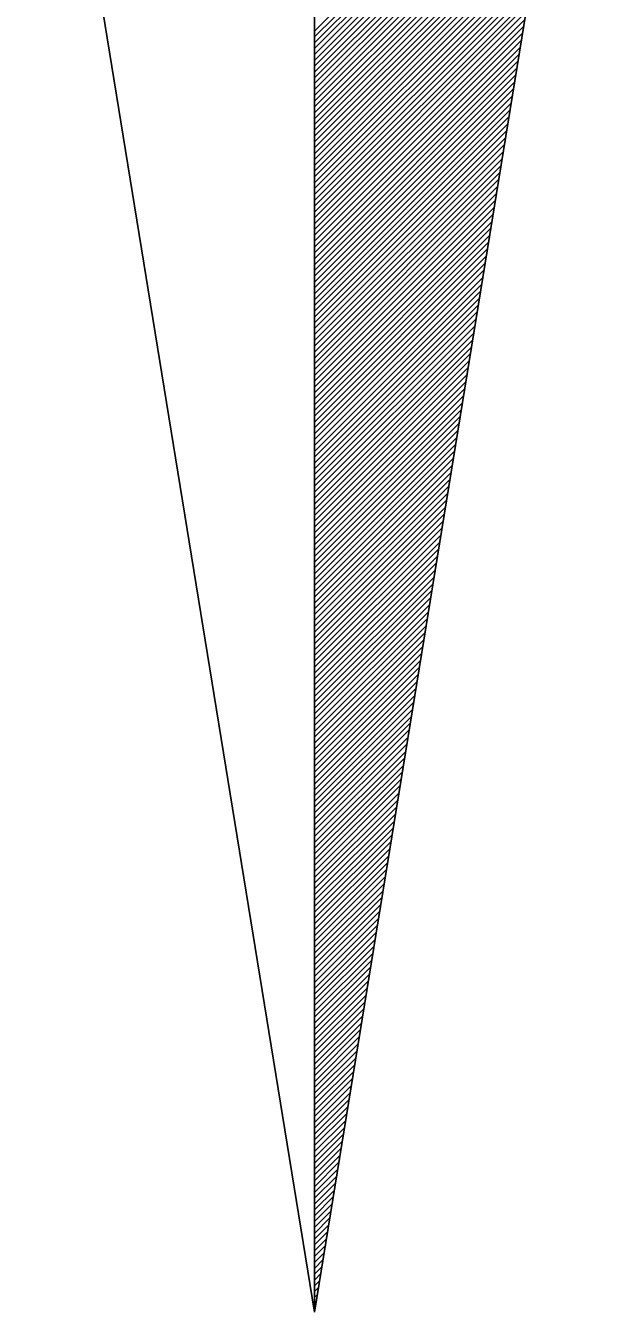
# Model space of a CAD drawing. Extents: x 576692 to 577659, y 273254 to 273799.
# Drawn here: x 577471.114 to 577472.906, y 273523.01 to 273527.001 of the extents above; entities that cross this region are included whole.
import ezdxf

# ---------------------------------------------------------------- set-up
doc = ezdxf.new("R2010")
doc.units = 0
doc.layers.add('RAMI_UZMR_####_####_#', color=7, linetype='Continuous')

msp = doc.modelspace()

# ---------------------------------------------------------------- linework, layer by layer
at = {"layer": 'RAMI_UZMR_####_####_#'}
for p, q in [((577472.0096, 273523.0105), (577472.0096, 273529.4105)), ((577472.0096, 273529.4105), (577472.0096, 273523.0105)), ((577472.0096, 273523.0105), (577471.1136, 273528.5145)), ((577472.9056, 273528.5145), (577472.0096, 273523.0105)), ((577472.0096, 273526.9849), (577472.7824, 273527.7569)), ((577472.0096, 273526.9665), (577472.7792, 273527.7353)), ((577472.0096, 273526.9481), (577472.7752, 273527.7137)), ((577472.0096, 273526.9305), (577472.772, 273527.6921)), ((577472.0096, 273526.9121), (577472.768, 273527.6705)), ((577472.0096, 273526.8937), (577472.7648, 273527.6489)), ((577472.0096, 273526.8761), (577472.7616, 273527.6273)), ((577472.0096, 273526.8577), (577472.7576, 273527.6057)), ((577472.0096, 273526.8393), (577472.7544, 273527.5841)), ((577472.0096, 273526.8217), (577472.7512, 273527.5625)), ((577472.0096, 273526.8033), (577472.7472, 273527.5409)), ((577472.0096, 273526.7849), (577472.744, 273527.5193)), ((577472.0096, 273526.7673), (577472.74, 273527.4977)), ((577472.0096, 273526.7497), (577472.7368, 273527.4761)), ((577472.0096, 273526.7313), (577472.7336, 273527.4545)), ((577472.0096, 273526.7129), (577472.7296, 273527.4329)), ((577472.0096, 273526.6953), (577472.7256, 273527.4113)), ((577472.0096, 273526.6769), (577472.7224, 273527.3897)), ((577472.0096, 273526.6585), (577472.7192, 273527.3681)), ((577472.0096, 273526.6409), (577472.716, 273527.3465)), ((577472.0096, 273526.6225), (577472.712, 273527.3249)), ((577472.0096, 273526.6041), (577472.7088, 273527.3033)), ((577472.0096, 273526.5865), (577472.7048, 273527.2817)), ((577472.0096, 273526.5681), (577472.7016, 273527.2601)), ((577472.0096, 273526.5497), (577472.6976, 273527.2385)), ((577472.0096, 273526.5321), (577472.6944, 273527.2169)), ((577472.0096, 273526.5137), (577472.6912, 273527.1945)), ((577472.0096, 273526.4961), (577472.6872, 273527.1737)), ((577472.0096, 273526.4777), (577472.684, 273527.1513)), ((577472.0096, 273526.4593), (577472.6808, 273527.1305)), ((577472.0096, 273526.4417), (577472.6768, 273527.1089)), ((577472.0096, 273526.4233), (577472.6736, 273527.0873)), ((577472.0096, 273526.4049), (577472.6696, 273527.0657)), ((577472.0096, 273526.3873), (577472.6664, 273527.0441)), ((577472.0096, 273526.3689), (577472.6632, 273527.0217)), ((577472.0096, 273526.3513), (577472.6592, 273527.0001)), ((577472.0096, 273526.3329), (577472.6552, 273526.9785)), ((577472.0096, 273526.3145), (577472.652, 273526.9569)), ((577472.0096, 273526.2969), (577472.6488, 273526.9353)), ((577472.0096, 273526.2785), (577472.6456, 273526.9137)), ((577472.0096, 273526.2601), (577472.6416, 273526.8921)), ((577472.0096, 273526.2425), (577472.6384, 273526.8705)), ((577472.0096, 273526.2241), (577472.6344, 273526.8489)), ((577472.0096, 273526.2057), (577472.6312, 273526.8273)), ((577472.0096, 273526.1881), (577472.6272, 273526.8057)), ((577472.0096, 273526.1697), (577472.624, 273526.7841)), ((577472.0096, 273526.1513), (577472.6208, 273526.7625)), ((577472.0096, 273526.1337), (577472.6168, 273526.7409)), ((577472.0096, 273526.1161), (577472.6136, 273526.7193)), ((577472.0096, 273526.0977), (577472.6104, 273526.6977)), ((577472.0096, 273526.0793), (577472.6064, 273526.6761)), ((577472.0096, 273526.0617), (577472.6032, 273526.6545)), ((577472.0096, 273526.0433), (577472.5992, 273526.6329)), ((577472.0096, 273526.0249), (577472.596, 273526.6113)), ((577472.0096, 273526.0073), (577472.5928, 273526.5897)), ((577472.0096, 273525.9889), (577472.5888, 273526.5681)), ((577472.0096, 273525.9705), (577472.5848, 273526.5465)), ((577472.0096, 273525.9529), (577472.5816, 273526.5249)), ((577472.0096, 273525.9345), (577472.5784, 273526.5033)), ((577472.0096, 273525.9161), (577472.5752, 273526.4817)), ((577472.0096, 273525.8985), (577472.5712, 273526.4601)), ((577472.0096, 273525.8801), (577472.568, 273526.4385)), ((577472.0096, 273525.8625), (577472.564, 273526.4169)), ((577472.0096, 273525.8441), (577472.5608, 273526.3945)), ((577472.0096, 273525.8257), (577472.5568, 273526.3737)), ((577472.0096, 273525.8081), (577472.5536, 273526.3513)), ((577472.0096, 273525.7897), (577472.5504, 273526.3305)), ((577472.0096, 273525.7713), (577472.5464, 273526.3089)), ((577472.0096, 273525.7537), (577472.5432, 273526.2873)), ((577472.0096, 273525.7353), (577472.54, 273526.2657)), ((577472.0096, 273525.7177), (577472.536, 273526.2441)), ((577472.0096, 273525.6993), (577472.5328, 273526.2217)), ((577472.0096, 273525.6809), (577472.5288, 273526.2001)), ((577472.0096, 273525.6633), (577472.5256, 273526.1785)), ((577472.0096, 273525.6449), (577472.5224, 273526.1569)), ((577472.0096, 273525.6265), (577472.5184, 273526.1353)), ((577472.0096, 273525.6089), (577472.5144, 273526.1137)), ((577472.0096, 273525.5905), (577472.5112, 273526.0921)), ((577472.0096, 273525.5729), (577472.508, 273526.0705)), ((577472.0096, 273525.5545), (577472.5048, 273526.0489)), ((577472.0096, 273525.5361), (577472.5008, 273526.0273)), ((577472.0096, 273525.5177), (577472.4976, 273526.0057)), ((577472.0096, 273525.5001), (577472.4936, 273525.9841)), ((577472.0096, 273525.4825), (577472.4904, 273525.9625)), ((577472.0096, 273525.4641), (577472.4864, 273525.9409)), ((577472.0096, 273525.4457), (577472.4832, 273525.9193)), ((577472.0096, 273525.4281), (577472.48, 273525.8977)), ((577472.0096, 273525.4097), (577472.476, 273525.8761)), ((577472.0096, 273525.3913), (577472.4728, 273525.8545)), ((577472.0096, 273525.3737), (577472.4696, 273525.8329)), ((577472.0096, 273525.3553), (577472.4656, 273525.8113)), ((577472.0096, 273525.3369), (577472.4624, 273525.7897)), ((577472.0096, 273525.3193), (577472.4584, 273525.7681)), ((577472.0096, 273525.3009), (577472.4552, 273525.7465)), ((577472.0096, 273525.2825), (577472.452, 273525.7249)), ((577472.0096, 273525.2649), (577472.448, 273525.7033)), ((577472.0096, 273525.2465), (577472.444, 273525.6817)), ((577472.0096, 273525.2289), (577472.4408, 273525.6601)), ((577472.0096, 273525.2105), (577472.4376, 273525.6385)), ((577472.0096, 273525.1929), (577472.4344, 273525.6169)), ((577472.0096, 273525.1745), (577472.4304, 273525.5945)), ((577472.0096, 273525.1561), (577472.4272, 273525.5737)), ((577472.0096, 273525.1377), (577472.4232, 273525.5513)), ((577472.0096, 273525.1201), (577472.42, 273525.5305)), ((577472.0096, 273525.1017), (577472.416, 273525.5081)), ((577472.0096, 273525.0841), (577472.4128, 273525.4873)), ((577472.0096, 273525.0657), (577472.4096, 273525.4657)), ((577472.0096, 273525.0473), (577472.4056, 273525.4441)), ((577472.0096, 273525.0297), (577472.4024, 273525.4217)), ((577472.0096, 273525.0113), (577472.3992, 273525.4001)), ((577472.0096, 273524.9929), (577472.3952, 273525.3785)), ((577472.0096, 273524.9753), (577472.392, 273525.3569)), ((577472.0096, 273524.9569), (577472.388, 273525.3353)), ((577472.0096, 273524.9393), (577472.3848, 273525.3137)), ((577472.0096, 273524.9209), (577472.3816, 273525.2921)), ((577472.0096, 273524.9025), (577472.3776, 273525.2705)), ((577472.0096, 273524.8849), (577472.3736, 273525.2489)), ((577472.0096, 273524.8665), (577472.3704, 273525.2273)), ((577472.0096, 273524.8489), (577472.3672, 273525.2057)), ((577472.0096, 273524.8305), (577472.364, 273525.1841)), ((577472.0096, 273524.8121), (577472.36, 273525.1625)), ((577472.0096, 273524.7945), (577472.3568, 273525.1409)), ((577472.0096, 273524.7761), (577472.3528, 273525.1193)), ((577472.0096, 273524.7577), (577472.3496, 273525.0977)), ((577472.0096, 273524.7401), (577472.3456, 273525.0761)), ((577472.0096, 273524.7217), (577472.3424, 273525.0545)), ((577472.0096, 273524.7033), (577472.3392, 273525.0329)), ((577472.0096, 273524.6857), (577472.3352, 273525.0113)), ((577472.0096, 273524.6673), (577472.332, 273524.9897)), ((577472.0096, 273524.6489), (577472.3288, 273524.9681)), ((577472.0096, 273524.6313), (577472.3248, 273524.9465)), ((577472.0096, 273524.6129), (577472.3216, 273524.9249)), ((577472.0096, 273524.5953), (577472.3176, 273524.9033)), ((577472.0096, 273524.5769), (577472.3144, 273524.8817)), ((577472.0096, 273524.5593), (577472.3112, 273524.8601)), ((577472.0096, 273524.5409), (577472.3072, 273524.8385)), ((577472.0096, 273524.5225), (577472.3032, 273524.8169)), ((577472.0096, 273524.5049), (577472.3, 273524.7945)), ((577472.0096, 273524.4865), (577472.2968, 273524.7737)), ((577472.0096, 273524.4681), (577472.2936, 273524.7513)), ((577472.0096, 273524.4505), (577472.2896, 273524.7305)), ((577472.0096, 273524.4321), (577472.2864, 273524.7081)), ((577472.0096, 273524.4137), (577472.2824, 273524.6873)), ((577472.0096, 273524.3961), (577472.2792, 273524.6657)), ((577472.0096, 273524.3777), (577472.2752, 273524.6441)), ((577472.0096, 273524.3593), (577472.272, 273524.6217)), ((577472.0096, 273524.3417), (577472.2688, 273524.6001)), ((577472.0096, 273524.3241), (577472.2648, 273524.5785)), ((577472.0096, 273524.3057), (577472.2616, 273524.5569)), ((577472.0096, 273524.2873), (577472.2584, 273524.5353)), ((577472.0096, 273524.2689), (577472.2544, 273524.5137)), ((577472.0096, 273524.2513), (577472.2512, 273524.4921)), ((577472.0096, 273524.2329), (577472.2472, 273524.4705)), ((577472.0096, 273524.2153), (577472.244, 273524.4489)), ((577472.0096, 273524.1969), (577472.2408, 273524.4273)), ((577472.0096, 273524.1785), (577472.2368, 273524.4057)), ((577472.0096, 273524.1609), (577472.2328, 273524.3841)), ((577472.0096, 273524.1425), (577472.2296, 273524.3625)), ((577472.0096, 273524.1241), (577472.2264, 273524.3409)), ((577472.0096, 273524.1065), (577472.2232, 273524.3193)), ((577472.0096, 273524.0881), (577472.2192, 273524.2977)), ((577472.0096, 273524.0705), (577472.216, 273524.2761)), ((577472.0096, 273524.0521), (577472.212, 273524.2545)), ((577472.0096, 273524.0337), (577472.2088, 273524.2329)), ((577472.0096, 273524.0153), (577472.2048, 273524.2113)), ((577472.0096, 273523.9977), (577472.2016, 273524.1897)), ((577472.0096, 273523.9793), (577472.1984, 273524.1681)), ((577472.0096, 273523.9617), (577472.1944, 273524.1465)), ((577472.0096, 273523.9433), (577472.1912, 273524.1249)), ((577472.0096, 273523.9257), (577472.188, 273524.1033)), ((577472.0096, 273523.9073), (577472.184, 273524.0817)), ((577472.0096, 273523.8889), (577472.1808, 273524.0601)), ((577472.0096, 273523.8713), (577472.1768, 273524.0385)), ((577472.0096, 273523.8529), (577472.1736, 273524.0169)), ((577472.0096, 273523.8345), (577472.1704, 273523.9945)), ((577472.0096, 273523.8169), (577472.1664, 273523.9737)), ((577472.0096, 273523.7985), (577472.1624, 273523.9513)), ((577472.0096, 273523.7801), (577472.1592, 273523.9305)), ((577472.0096, 273523.7625), (577472.156, 273523.9081)), ((577472.0096, 273523.7441), (577472.1528, 273523.8873)), ((577472.0096, 273523.7257), (577472.1488, 273523.8657)), ((577472.0096, 273523.7081), (577472.1456, 273523.8441)), ((577472.0096, 273523.6905), (577472.1416, 273523.8217)), ((577472.0096, 273523.6721), (577472.1384, 273523.8001)), ((577472.0096, 273523.6537), (577472.1344, 273523.7785)), ((577472.0096, 273523.6353), (577472.1312, 273523.7569)), ((577472.0096, 273523.6177), (577472.128, 273523.7353)), ((577472.0096, 273523.5993), (577472.124, 273523.7137)), ((577472.0096, 273523.5817), (577472.1208, 273523.6921)), ((577472.0096, 273523.5633), (577472.1176, 273523.6705)), ((577472.0096, 273523.5449), (577472.1136, 273523.6489)), ((577472.0096, 273523.5273), (577472.1104, 273523.6273)), ((577472.0096, 273523.5089), (577472.1064, 273523.6057)), ((577472.0096, 273523.4905), (577472.1032, 273523.5841)), ((577472.0096, 273523.4729), (577472.1, 273523.5625)), ((577472.0096, 273523.4545), (577472.096, 273523.5409)), ((577472.0096, 273523.4369), (577472.092, 273523.5193)), ((577472.0096, 273523.4185), (577472.0888, 273523.4977)), ((577472.0096, 273523.4001), (577472.0856, 273523.4761)), ((577472.0096, 273523.3825), (577472.0824, 273523.4545)), ((577472.0096, 273523.3641), (577472.0784, 273523.4329)), ((577472.0096, 273523.3457), (577472.0752, 273523.4113)), ((577472.0096, 273523.3281), (577472.0712, 273523.3897)), ((577472.0096, 273523.3097), (577472.068, 273523.3681)), ((577472.0096, 273523.2921), (577472.064, 273523.3465)), ((577472.0096, 273523.2737), (577472.0608, 273523.3249)), ((577472.0096, 273523.2553), (577472.0576, 273523.3033)), ((577472.0096, 273523.2377), (577472.0536, 273523.2817)), ((577472.0096, 273523.2193), (577472.0504, 273523.2601)), ((577472.0096, 273523.2009), (577472.0472, 273523.2385)), ((577472.0096, 273523.1833), (577472.0432, 273523.2169)), ((577472.0096, 273523.1649), (577472.04, 273523.1945)), ((577472.0096, 273523.1465), (577472.036, 273523.1737)), ((577472.0096, 273523.1289), (577472.0328, 273523.1513)), ((577472.0096, 273523.1105), (577472.0296, 273523.1305)), ((577472.0096, 273523.0921), (577472.0256, 273523.1081)), ((577472.0096, 273523.0745), (577472.0224, 273523.0873)), ((577472.0096, 273523.0569), (577472.0184, 273523.0657)), ((577472.0096, 273523.0385), (577472.0152, 273523.0441)), ((577472.0096, 273523.0201), (577472.012, 273523.0217))]:
    msp.add_line(p, q, dxfattribs=at)

doc.saveas('drawing.dxf')
